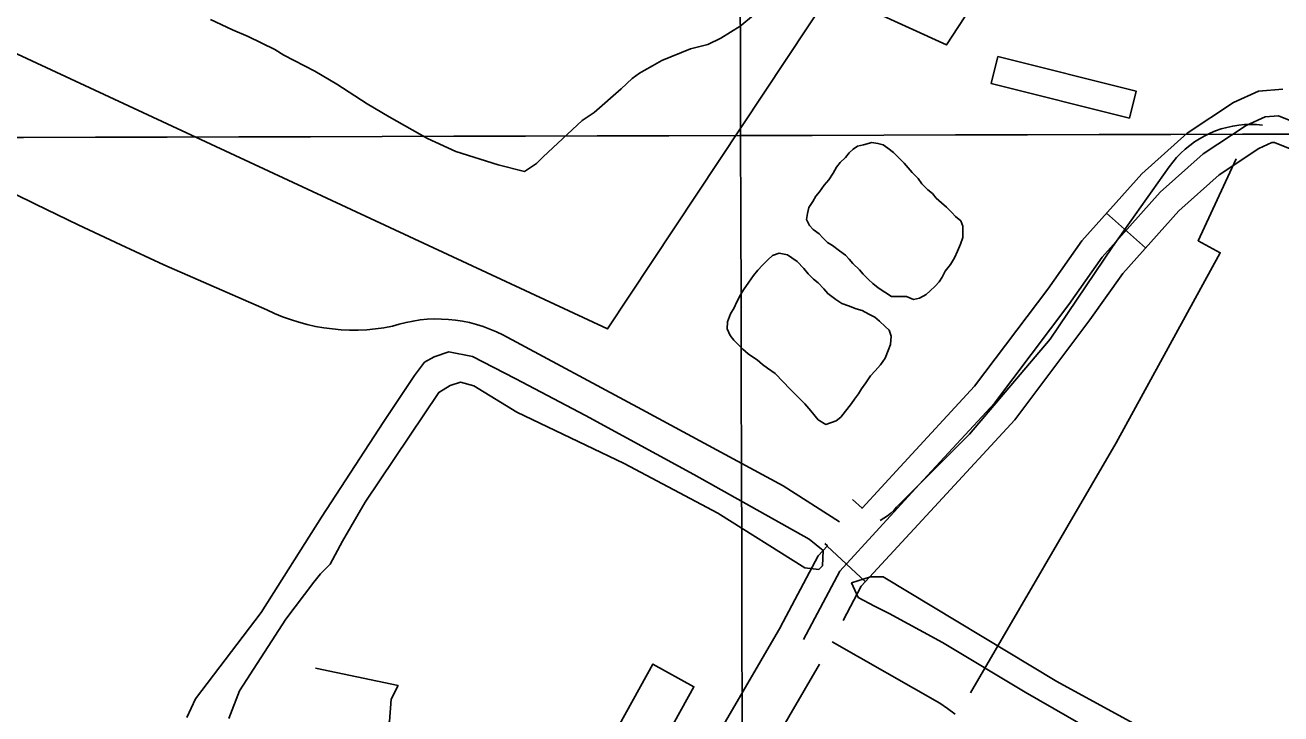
# Model space of a CAD drawing. Extents: x 3355677 to 3393573, y 612928 to 638357.
# Drawn here: x 3375176 to 3375896, y 624080 to 624475 of the extents above; entities that cross this region are included whole.
import ezdxf

# ---------------------------------------------------------------- set-up
doc = ezdxf.new("R2010")
doc.units = 0
for name, color, linetype in [('V-BLDG-OTLN', 7, 'Continuous'), ('V-GRID-MAJR', 7, 'Continuous'), ('V-ROAD-CNTR', 7, 'Continuous'), ('V-SITE-OTLN', 7, 'Continuous'), ('V-SITE-VEGE', 7, 'Continuous'), ('V-TOPO-SHOR', 7, 'Continuous'), ('V-UTIL-LINE', 7, 'Continuous')]:
    doc.layers.add(name, color=color, linetype=linetype)

msp = doc.modelspace()

# ---------------------------------------------------------------- linework, layer by layer
at = {"layer": 'V-BLDG-OTLN'}
for points in [[(3375734.04, 624456.44), (3375813.43, 624436.59), (3375809.59, 624421.24), (3375730.2, 624441.09)], [(3375463.72, 623977.08), (3375536.2, 624108.19), (3375559.72, 624095.18), (3375487.24, 623964.08)]]:
    msp.add_lwpolyline(points, close=True, dxfattribs=at)
at = {"layer": 'V-GRID-MAJR'}
for points in [[(3375602.36, 618353.42), (3375586.5, 624411.21), (3375570.64, 630472.46), (3375554.77, 636533.74), (3375554.76, 636537.19)], [(3359794.34, 624373.31), (3365058.4, 624385.18), (3370322.45, 624397.81), (3375586.5, 624411.21), (3380850.56, 624425.37), (3386114.61, 624440.3), (3391378.65, 624456), (3391378.66, 624456)]]:
    msp.add_spline(points, degree=3, dxfattribs=at)
at = {"layer": 'V-ROAD-CNTR'}
for p, q in [((3375796.45, 624366.77), (3375818.79, 624346.76)), ((3375636.08, 624175.74), (3375658.14, 624155.41))]:
    msp.add_line(p, q, dxfattribs=at)
for points in [[(3375650.72, 624202.52), (3375656.18, 624197.55), (3375678.01, 624221.24), (3375720.69, 624267.44), (3375762.66, 624323.19), (3375782.21, 624350.88), (3375816.65, 624389.33), (3375842.64, 624412.55), (3375869.34, 624430.24), (3375883.68, 624436.64), (3375897.47, 624437.74)], [(3375969.89, 624392.36), (3375895.14, 624422.51), (3375887.45, 624421.89), (3375876.59, 624417.05), (3375851.83, 624400.64), (3375827.26, 624378.7), (3375793.96, 624341.52), (3375774.79, 624314.35), (3375732.22, 624257.82), (3375689.03, 624211.07), (3375643.41, 624161.56), (3375622.52, 624122.22)], [(3375764.05, 624294.44), (3375799.83, 624347.45), (3375832.32, 624393.27), (3375834.38, 624396), (3375836.6, 624398.59), (3375838.97, 624401.06), (3375841.48, 624403.38), (3375844.12, 624405.55), (3375846.89, 624407.56), (3375849.77, 624409.4), (3375852.75, 624411.07), (3375855.83, 624412.55), (3375858.99, 624413.86), (3375862.22, 624414.97), (3375865.51, 624415.9), (3375868.85, 624416.62), (3375872.23, 624417.15), (3375875.63, 624417.48), (3375879.05, 624417.6), (3375882.47, 624417.52), (3375885.87, 624417.24)], [(3375645.3, 624133.12), (3375655.75, 624152.82), (3375700.06, 624200.89), (3375743.75, 624248.19), (3375786.91, 624305.51), (3375805.72, 624332.16), (3375837.88, 624368.07), (3375861.01, 624388.73), (3375883.84, 624403.86), (3375891.21, 624407.15), (3375892.81, 624407.28), (3375964.85, 624378.21)], [(3375157.76, 624383.78), (3375182.05, 624371.78), (3375206.45, 624360.01), (3375230.96, 624348.47), (3375255.58, 624337.18), (3375314.69, 624311.38), (3375319.16, 624309.27), (3375323.71, 624307.37), (3375328.35, 624305.67), (3375333.05, 624304.18), (3375337.82, 624302.89), (3375342.64, 624301.82), (3375347.5, 624300.96), (3375352.4, 624300.32), (3375357.31, 624299.89), (3375362.25, 624299.68)], [(3375362.25, 624299.68), (3375367.18, 624299.69), (3375372.12, 624299.91), (3375377.03, 624300.36), (3375381.93, 624301.02), (3375386.79, 624301.9), (3375390.68, 624303.09), (3375394.64, 624304.08), (3375398.64, 624304.88), (3375402.67, 624305.47), (3375406.73, 624305.87), (3375410.8, 624306.06), (3375414.88, 624306.04), (3375418.95, 624305.83), (3375423.01, 624305.4), (3375427.03, 624304.78), (3375431.03, 624303.95), (3375434.97, 624302.93), (3375438.86, 624301.71), (3375442.69, 624300.3), (3375446.44, 624298.69), (3375450.1, 624296.91), (3375529.91, 624254.07), (3375610.91, 624210.43), (3375643.2, 624189.68)], [(3375666.62, 624190.61), (3375668.73, 624191.79), (3375670.73, 624193.15), (3375672.6, 624194.67), (3375674.34, 624196.35), (3375675.93, 624198.18), (3375717.84, 624239.93), (3375764.05, 624294.44)], [(3375609.28, 624129.25), (3375631.07, 624170.31), (3375636.32, 624176), (3375634.83, 624177.25)], [(3375411.19, 623789.22), (3375609.56, 624129.77)], [(3375709.68, 624079.51), (3375705.26, 624082.71), (3375700.7, 624085.73), (3375639.05, 624120.99)], [(3375264.21, 623477.3), (3375631.7, 624108.17)]]:
    msp.add_lwpolyline(points, dxfattribs=at)
at = {"layer": 'V-SITE-OTLN'}
msp.add_lwpolyline([(3374601.75, 623519.4), (3375121.5, 624481.27), (3375510.19, 624300.31), (3375638.28, 624493.6), (3375704.71, 624463.18), (3375773.81, 624569.01), (3376094.45, 624397.17), (3375796.74, 623815.09), (3375908.25, 623745.95), (3375838.72, 623593.29), (3375707.45, 623673.97), (3375729.12, 623714.93), (3375672.33, 623746.31), (3375416.38, 623315.15), (3375279.84, 623321.6), (3375230.62, 623371.73), (3374863.14, 623387.85), (3374834.36, 623345.53)], close=True, dxfattribs=at)
at = {"layer": 'V-SITE-VEGE'}
msp.add_lwpolyline([(3375593.73, 624480.12), (3375586.29, 624473.86), (3375575.15, 624467.1), (3375567.73, 624463.48), (3375557.69, 624460.93), (3375541.27, 624454.22), (3375535.97, 624451.11), (3375531.2, 624448.51), (3375528.54, 624446.95), (3375524.3, 624443.83), (3375517.91, 624438.08), (3375502.49, 624424.51), (3375495.59, 624419.82), (3375473.25, 624398.93), (3375469.52, 624395.27), (3375462.62, 624390.58), (3375447.35, 624394.41), (3375423.16, 624402.02), (3375406.87, 624409.55), (3375384.83, 624421.89), (3375372.24, 624429.39), (3375354.93, 624440.62), (3375342.34, 624448.12), (3375324.49, 624457.26), (3375319.24, 624460.47), (3375304.01, 624467.99), (3375295.08, 624471.77), (3375282.47, 624477.69)], dxfattribs=at)
at = {"layer": 'V-TOPO-SHOR'}
for points in [[(3375673.13, 624319.02), (3375665.41, 624323.84), (3375662.41, 624326.45), (3375659.84, 624328.63), (3375656.85, 624331.68), (3375654.71, 624334.29), (3375650.86, 624337.78), (3375648.73, 624340.39), (3375646.59, 624342.56), (3375643.16, 624345.18), (3375639.3, 624348.24), (3375636.3, 624349.99), (3375633.73, 624352.61), (3375631.6, 624354.78), (3375628.17, 624357.4), (3375626.03, 624359.58), (3375624.33, 624363.05), (3375624.8, 624366.5), (3375625.69, 624369.94), (3375627.88, 624373.37), (3375629.64, 624376.38), (3375631.82, 624378.95), (3375634.44, 624382.81), (3375637.06, 624385.81), (3375639.68, 624389.67), (3375641.44, 624393.1), (3375643.62, 624395.67), (3375646.67, 624398.67), (3375648.85, 624401.23), (3375651.03, 624403.37), (3375653.63, 624405.08), (3375657.09, 624405.9), (3375661.85, 624407.16), (3375665.3, 624406.7), (3375668.31, 624405.8), (3375670.88, 624404.05), (3375674.31, 624401.43), (3375678.16, 624397.51), (3375680.3, 624395.34), (3375685, 624390.11), (3375688.42, 624386.63), (3375690.55, 624383.59), (3375693.97, 624380.11), (3375696.54, 624377.93), (3375698.67, 624375.32), (3375701.67, 624372.7), (3375704.67, 624370.08), (3375707.66, 624367.04), (3375709.8, 624364.86), (3375712.8, 624362.24), (3375714.06, 624359.21), (3375714.03, 624355.76), (3375714, 624352.74), (3375712.67, 624348.87), (3375710.91, 624345), (3375709.15, 624341.13), (3375706.96, 624337.27), (3375703.9, 624333.41), (3375702.14, 624329.97), (3375700.39, 624327.4), (3375698.21, 624324.83), (3375695.17, 624322.27), (3375692.99, 624320.13), (3375689.09, 624318.01), (3375685.63, 624317.18), (3375681.76, 624318.94), (3375678.74, 624318.97), (3375673.13, 624319.02)], [(3375644.02, 624249.8), (3375641.41, 624247.67), (3375635.35, 624245.57), (3375631.06, 624248.2), (3375626.79, 624253.41), (3375623.37, 624257.33), (3375620.81, 624259.94), (3375617.81, 624262.99), (3375614.82, 624266.04), (3375610.97, 624269.96), (3375606.27, 624274.75), (3375601.98, 624277.81), (3375598.98, 624279.99), (3375595.98, 624282.61), (3375593.41, 624284.36), (3375590.83, 624286.11), (3375587.84, 624288.72), (3375585.7, 624290.9), (3375582.71, 624293.95), (3375580.58, 624296.56), (3375578.88, 624300.46), (3375578.92, 624304.34), (3375580.69, 624309.07), (3375582.88, 624312.51), (3375584.2, 624315.51), (3375586.4, 624319.81), (3375588.15, 624322.81), (3375591.21, 624327.1), (3375593.83, 624330.96), (3375596.45, 624333.96), (3375599.07, 624336.95), (3375602.12, 624339.95), (3375604.73, 624342.52), (3375608.62, 624343.77), (3375613.36, 624342.87), (3375615.94, 624341.12), (3375618.94, 624338.93), (3375622.78, 624335.01), (3375625.35, 624331.97), (3375628.34, 624328.92), (3375630.91, 624326.74), (3375634.33, 624323.26), (3375636.46, 624320.65), (3375641.18, 624317.15), (3375644.61, 624314.96), (3375648.48, 624313.63), (3375652.78, 624311.87), (3375656.23, 624310.97), (3375660.09, 624308.78), (3375663.52, 624307.02), (3375666.1, 624304.84), (3375669.52, 624301.79), (3375671.66, 624299.61), (3375672.92, 624296.15), (3375672.45, 624291.41), (3375671.12, 624287.96), (3375669.36, 624283.67), (3375666.73, 624279.81), (3375663.68, 624276.38), (3375661.06, 624273.39), (3375658.44, 624269.52), (3375655.82, 624266.1), (3375654.06, 624263.09), (3375651.88, 624260.09), (3375650.13, 624257.52), (3375644.02, 624249.8)], [(3375273.82, 624088.36), (3375311.56, 624137.73), (3375346.14, 624192.35), (3375381.93, 624247.37), (3375399.42, 624273.67), (3375405.1, 624281.24), (3375410.74, 624284.4), (3375419.19, 624287.13), (3375432.8, 624284.6), (3375457.14, 624271.95), (3375497.45, 624250.72), (3375559.7, 624216.87), (3375625.92, 624179.78), (3375633.88, 624173.29), (3375633.41, 624164.47), (3375631.38, 624162.49), (3375623.37, 624163.36), (3375573.53, 624194.69), (3375519.66, 624223.26), (3375458.17, 624252.69), (3375433.45, 624267.75), (3375425.85, 624269.82), (3375419.81, 624267.87), (3375413.36, 624263.92), (3375371.08, 624200.95), (3375358.05, 624178.61), (3375351.11, 624165.45), (3375345.45, 624159.88), (3375341.79, 624155.1), (3375325.56, 624134), (3375299.12, 624092.94), (3375292.96, 624076.95)], [(3375807.28, 624059.03), (3375749.83, 624092.04), (3375702.38, 624120.54), (3375671.65, 624137.26), (3375663.27, 624141.35), (3375653.96, 624146.4), (3375650.16, 624154.7), (3375661.01, 624158.21), (3375668.23, 624158.14), (3375767.93, 624098.29), (3375868.09, 624043.64), (3375877.62, 624033.93), (3375880.75, 624025.48), (3375878.65, 624014.67), (3375870.85, 624001.52), (3375860.1, 624003.61), (3375858.48, 624010.85), (3375858.59, 624013.25), (3375859.47, 624022.06), (3375858.31, 624026.89), (3375852.77, 624035.36), (3375807.28, 624059.03)], [(3375268.91, 624077.57), (3375273.82, 624088.36)]]:
    msp.add_lwpolyline(points, dxfattribs=at)
at = {"layer": 'V-UTIL-LINE'}
for points in [[(3375718.3, 624091.68), (3375802.02, 624235.04), (3375861.65, 624343.99), (3375849.04, 624350.87), (3375870.83, 624397.89)], [(3375587.41, 623868.73), (3375573.24, 623876.27), (3375564.37, 623865.43), (3375336.83, 623992.5), (3375385.1, 624075.24), (3375386.08, 624088.05), (3375390.02, 624095.93), (3375342.74, 624105.78)]]:
    msp.add_lwpolyline(points, dxfattribs=at)

doc.saveas('drawing.dxf')
